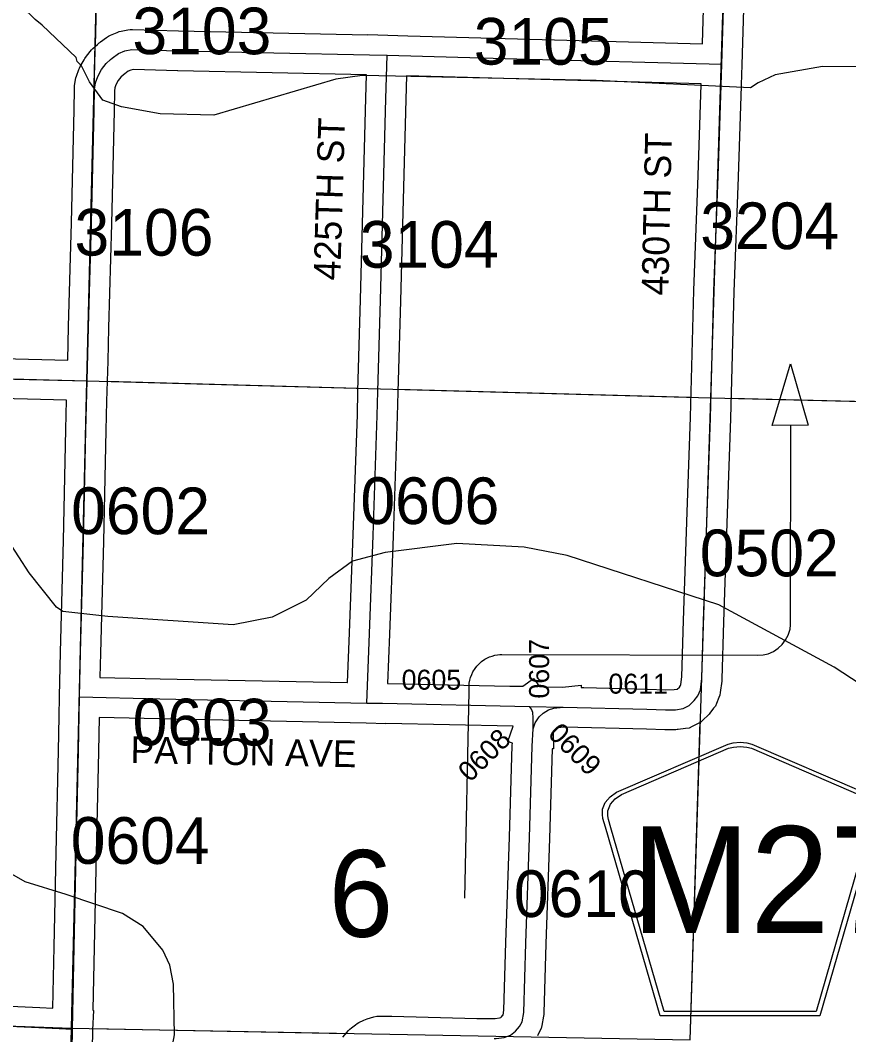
# Model space of a CAD drawing. Extents: x -132.8 to -73.3, y -60 to -26.
# Drawn here: x -97.923 to -96.681, y -40.01 to -38.489 of the extents above; entities that cross this region are included whole.
import ezdxf

# ---------------------------------------------------------------- set-up
doc = ezdxf.new("R2010")
doc.units = 0
for name, color, linetype in [('tdCoDirctArrow', 7, 'Continuous'), ('tdCoHydroRiver', 7, 'Continuous'), ('tdCoSecRdNmbr', 7, 'Continuous'), ('tdCoSecRdTxt', 7, 'Continuous'), ('tdCoSecRteBand', 7, 'Continuous'), ('tdCoSecRteCL', 7, 'Continuous'), ('tdCoSectLine', 7, 'Continuous'), ('tdCoSectLinePart', 7, 'Continuous'), ('tdCoSectNmbr', 7, 'Continuous'), ('tdCoShieldCoRte', 7, 'Continuous'), ('tdCoSurfEarth', 7, 'Continuous'), ('tdCoSurfGravel', 7, 'Continuous'), ('tdCoTwpBndry', 7, 'Continuous'), ('tdCoTwpBndryShd', 7, 'Continuous')]:
    doc.layers.add(name, color=color, linetype=linetype)

msp = doc.modelspace()

# ---------------------------------------------------------------- linework, layer by layer
at = {"layer": 'tdCoDirctArrow'}
msp.add_lwpolyline([(-96.7962, -39.0965), (-96.7687, -39.0041), (-96.7423, -39.0961)], close=True, dxfattribs=at)
msp.add_lwpolyline([(-97.2567, -39.8054), (-97.2503, -39.4955), (-97.2501, -39.4829), (-97.2494, -39.4787), (-97.2482, -39.4746), (-97.2465, -39.4699), (-97.2446, -39.4659), (-97.2415, -39.4612), (-97.2388, -39.4575), (-97.2353, -39.4539), (-97.2318, -39.4506), (-97.2267, -39.4473), (-97.2229, -39.4451), (-97.2196, -39.4437), (-97.216, -39.4424), (-97.2116, -39.4412), (-97.2078, -39.4405), (-97.2041, -39.4401), (-97.2011, -39.44), (-96.8178, -39.4412), (-96.8095, -39.4406), (-96.8021, -39.439), (-96.7941, -39.4356), (-96.7871, -39.4308), (-96.7809, -39.4249), (-96.7759, -39.4183), (-96.7722, -39.4109), (-96.7692, -39.4022), (-96.7685, -39.3957), (-96.7686, -39.3858), (-96.768, -39.0967)], dxfattribs=at)
at = {"layer": 'tdCoHydroRiver'}
for points in [[(-97.3607, -38.5729), (-97.4106, -38.5717), (-97.4501, -38.5771), (-97.6328, -38.6314), (-97.7133, -38.6295), (-97.7714, -38.6188), (-97.7996, -38.6087), (-97.8195, -38.5814), (-97.8316, -38.5575), (-97.8377, -38.551), (-97.8392, -38.5447), (-97.8902, -38.4962), (-97.901, -38.4881), (-97.9411, -38.4477), (-97.964, -38.4094), (-98.0138, -38.3105), (-98.0875, -38.2205), (-98.1276, -38.1786), (-98.179, -38.1474), (-98.2243, -38.1243), (-98.2901, -38.1055), (-98.3391, -38.1091), (-98.4203, -38.1404), (-98.4695, -38.1535)], [(-96.429, -38.6605), (-96.4353, -38.6603), (-96.4603, -38.6456), (-96.4963, -38.6338), (-96.552, -38.579), (-96.5738, -38.5659), (-96.5989, -38.5591), (-96.7204, -38.5581), (-96.7916, -38.5708), (-96.8171, -38.5829), (-96.8284, -38.5905), (-97.0601, -38.5794), (-97.3607, -38.5729)], [(-97.3762, -39.2871), (-97.4253, -39.3001), (-97.4606, -39.3261), (-97.4944, -39.3585), (-97.5455, -39.3841), (-97.6041, -39.3954), (-97.7917, -39.3833), (-97.8593, -39.3755), (-97.8687, -39.369), (-97.9101, -39.3176), (-97.9406, -39.2695), (-98.0347, -39.1712), (-98.2087, -38.9812), (-98.2537, -38.947), (-98.3092, -38.8874), (-98.3229, -38.865), (-98.3257, -38.8508), (-98.328, -38.8129), (-98.3415, -38.7794), (-98.403, -38.7055), (-98.4335, -38.6591), (-98.4749, -38.6061)], [(-96.4391, -39.8227), (-96.4421, -39.8163), (-96.4546, -39.7325), (-96.4649, -39.696), (-96.4771, -39.6752), (-96.5357, -39.6125), (-96.5541, -39.5869), (-96.5895, -39.5435), (-96.6235, -39.5113), (-96.7029, -39.4591), (-96.8761, -39.3656), (-97.1034, -39.2914), (-97.1678, -39.279), (-97.2687, -39.2737), (-97.3762, -39.2871)], [(-97.6606, -40.5078), (-97.6631, -40.4809), (-97.6694, -40.476), (-97.6822, -40.4174), (-97.6817, -40.3953), (-97.6903, -40.3541), (-97.6934, -40.3509), (-97.705, -40.2355), (-97.6993, -40.051), (-97.6921, -40.0102), (-97.6935, -39.9344), (-97.6992, -39.9059), (-97.7097, -39.8836), (-97.7389, -39.8482), (-97.7701, -39.8286), (-97.8546, -39.7999), (-97.9158, -39.7812), (-97.9843, -39.7418)]]:
    msp.add_lwpolyline(points, dxfattribs=at)
at = {"layer": 'tdCoSecRteBand'}
for points in [[(-97.8521, -38.9988), (-97.8507, -38.9483), (-97.8465, -38.7928), (-97.8426, -38.6235), (-97.8421, -38.5916), (-97.842, -38.5895), (-97.8417, -38.5874), (-97.8402, -38.578), (-97.8398, -38.5752), (-97.8388, -38.5726), (-97.8354, -38.5629), (-97.8345, -38.5606), (-97.8333, -38.5584), (-97.8276, -38.5483), (-97.8266, -38.5465), (-97.8254, -38.5449), (-97.8185, -38.5357), (-97.8166, -38.5332), (-97.8142, -38.5312), (-97.8075, -38.5254), (-97.8049, -38.5231), (-97.8039, -38.5222), (-97.8029, -38.5215), (-97.7938, -38.5148), (-97.791, -38.5128), (-97.7878, -38.5114), (-97.7779, -38.5072), (-97.775, -38.506), (-97.772, -38.5054), (-97.7618, -38.5034), (-97.7586, -38.5028), (-97.7552, -38.5029), (-97.6858, -38.5049), (-97.4022, -38.5107), (-97.4022, -38.5107), (-97.402, -38.5107), (-97.402, -38.5105), (-97.3721, -38.5115), (-97.3423, -38.5124), (-97.178, -38.517), (-96.9007, -38.5242), (-96.9007, -38.5241), (-96.8976, -38.4203)], [(-96.8376, -38.4221), (-96.8416, -38.5558), (-96.8424, -38.5857), (-96.8425, -38.5857), (-96.8425, -38.587), (-96.8425, -38.5871), (-96.8425, -38.5871), (-96.847, -38.724), (-96.847, -38.7241), (-96.847, -38.7241), (-96.8534, -38.8961), (-96.8585, -39.0859), (-96.8585, -39.086), (-96.8586, -39.0861), (-96.8635, -39.2288), (-96.8689, -39.391), (-96.8714, -39.477), (-96.8714, -39.4785), (-96.8716, -39.48), (-96.8738, -39.4971), (-96.8743, -39.501), (-96.8759, -39.5047), (-96.8796, -39.5136), (-96.8812, -39.5174), (-96.8838, -39.5207), (-96.8894, -39.5278), (-96.8907, -39.5294), (-96.8921, -39.5308), (-96.8997, -39.5382), (-96.9029, -39.5413), (-96.9069, -39.5433), (-96.916, -39.548), (-96.9206, -39.5503), (-96.9258, -39.551), (-96.9369, -39.5525), (-96.9386, -39.5527), (-96.9403, -39.5528), (-96.9554, -39.553), (-96.9561, -39.553), (-96.9569, -39.553), (-96.9846, -39.552), (-97.108, -39.5491), (-97.1176, -39.5501), (-97.1186, -39.5504), (-97.1206, -39.5517), (-97.1221, -39.5531), (-97.1239, -39.5559), (-97.1241, -39.5564), (-97.124, -39.5815), (-97.1257, -39.5815), (-97.1298, -39.716), (-97.1298, -39.7161), (-97.1298, -39.7161), (-97.1352, -39.8739), (-97.1382, -39.9776), (-97.1383, -39.9801), (-97.1387, -39.9825), (-97.1414, -39.9965), (-97.1423, -40.0008), (-97.1443, -40.0046), (-97.148, -40.0118)], [(-98.7708, -38.4607), (-98.7762, -38.6257), (-98.7762, -38.6257), (-98.7762, -38.6258), (-98.7822, -38.794), (-98.7881, -38.9643), (-98.7885, -38.9775), (-98.5831, -38.982), (-98.1269, -38.9917), (-98.1268, -38.9917), (-98.1267, -38.9917), (-97.8521, -38.9988)], [(-97.4327, -39.4823), (-97.4298, -39.4075), (-97.4244, -39.2603), (-97.4179, -39.0809), (-97.417, -39.0451), (-97.4133, -38.9079), (-97.4093, -38.7568), (-97.4054, -38.6059), (-97.4054, -38.6057), (-97.4054, -38.6056), (-97.4041, -38.5707), (-97.6872, -38.5648), (-97.6873, -38.5648), (-97.6874, -38.5648), (-97.7536, -38.563), (-97.7574, -38.5637), (-97.7612, -38.5653), (-97.7665, -38.5692), (-97.7682, -38.5707), (-97.7725, -38.5744), (-97.7763, -38.5794), (-97.7798, -38.5856), (-97.7814, -38.5902), (-97.7821, -38.5947), (-97.7826, -38.6246), (-97.7826, -38.6247), (-97.7826, -38.6248), (-97.7865, -38.7942), (-97.7865, -38.7943), (-97.7865, -38.7944), (-97.7907, -38.95), (-97.7907, -38.95), (-97.7907, -38.95), (-97.7921, -39.0004), (-97.7929, -39.0303), (-97.7937, -39.0603), (-97.7937, -39.0603), (-97.7937, -39.0604), (-97.7949, -39.1043), (-97.7986, -39.2704), (-97.7986, -39.2705), (-97.7986, -39.2705), (-97.803, -39.4379), (-97.8037, -39.4742), (-97.8037, -39.4744), (-97.7136, -39.4764), (-97.4332, -39.4822), (-97.4327, -39.4823)], [(-96.9556, -39.493), (-96.9431, -39.4928), (-96.9388, -39.4922), (-96.9383, -39.4919), (-96.9352, -39.489), (-96.9334, -39.4867), (-96.9328, -39.4853), (-96.9313, -39.4738), (-96.9289, -39.3892), (-96.9289, -39.3892), (-96.9289, -39.3891), (-96.9235, -39.2268), (-96.9235, -39.2268), (-96.9235, -39.2268), (-96.9185, -39.0841), (-96.9133, -38.8943), (-96.9133, -38.8942), (-96.9133, -38.894), (-96.9069, -38.722), (-96.9025, -38.5852), (-96.9025, -38.5842), (-97.1796, -38.5769), (-97.1796, -38.5769), (-97.1796, -38.5769), (-97.3442, -38.5723), (-97.3454, -38.6076), (-97.3493, -38.7584), (-97.3533, -38.9095), (-97.3533, -38.9095), (-97.3533, -38.9096), (-97.357, -39.0467), (-97.358, -39.0827), (-97.358, -39.0828), (-97.358, -39.0829), (-97.3644, -39.2625), (-97.3644, -39.2625), (-97.3644, -39.2625), (-97.3698, -39.4097), (-97.3698, -39.4098), (-97.3698, -39.4098), (-97.3727, -39.4835), (-97.1893, -39.4874), (-97.1697, -39.4878), (-97.154, -39.476), (-97.1447, -39.4883), (-97.1385, -39.4884), (-97.1385, -39.4884), (-97.1105, -39.489), (-97.0826, -39.4861), (-97.0822, -39.4896), (-97.0786, -39.4897), (-97.0786, -39.4898), (-96.983, -39.492), (-96.9828, -39.492), (-96.9827, -39.492), (-96.9556, -39.493)], [(-97.8742, -39.9703), (-97.8722, -39.8782), (-97.8694, -39.7375), (-97.8694, -39.7374), (-97.8694, -39.7373), (-97.8657, -39.5845), (-97.8648, -39.533), (-97.8649, -39.533), (-97.8643, -39.503), (-97.863, -39.4366), (-97.863, -39.4365), (-97.863, -39.4364), (-97.8586, -39.269), (-97.8549, -39.1029), (-97.8549, -39.1028), (-97.8549, -39.1027), (-97.8537, -39.0588), (-98.1282, -39.0516)], [(-97.4397, -40.0138), (-97.4366, -40.0102), (-97.4311, -40.004), (-97.4292, -40.0019), (-97.4269, -40.0001), (-97.4205, -39.9952), (-97.4182, -39.9934), (-97.4156, -39.9921), (-97.4082, -39.9884), (-97.4058, -39.9872), (-97.4032, -39.9864), (-97.3931, -39.9835), (-97.3888, -39.9822), (-97.3843, -39.9823), (-97.3668, -39.9825), (-97.3666, -39.9825), (-97.3664, -39.9825), (-97.239, -39.9857), (-97.2125, -39.986), (-97.2114, -39.986), (-97.2048, -39.9851), (-97.203, -39.9845), (-97.2017, -39.9834), (-97.1996, -39.9811), (-97.1995, -39.9809), (-97.1981, -39.9735), (-97.1952, -39.8721), (-97.1952, -39.872), (-97.1952, -39.8719), (-97.1898, -39.7141), (-97.1856, -39.5766), (-97.1856, -39.5762), (-97.1856, -39.5758), (-97.1854, -39.5728), (-97.1921, -39.5706), (-97.1844, -39.5475), (-97.375, -39.5435), (-97.375, -39.544), (-97.4047, -39.5428), (-97.7148, -39.5364), (-97.7149, -39.5364), (-97.7149, -39.5364), (-97.8048, -39.5343), (-97.8058, -39.5857), (-97.8058, -39.5858), (-97.8058, -39.5859), (-97.8095, -39.7387), (-97.8122, -39.8794), (-97.8122, -39.8795), (-97.8122, -39.8795), (-97.8143, -39.9727), (-97.8143, -39.9736), (-97.8133, -39.9737), (-97.8149, -40.0031), (-97.8156, -40.0326)], [(-98.1046, -39.9599), (-97.894, -39.9693), (-97.8939, -39.9693), (-97.8937, -39.9693), (-97.8742, -39.9703)]]:
    msp.add_lwpolyline(points, dxfattribs=at)
at = {"layer": 'tdCoSecRteCL'}
msp.add_line((-97.1599, -39.518), (-97.1092, -39.5191), dxfattribs=at)
for points in [[(-96.8716, -38.555), (-96.8676, -38.4212), (-96.8626, -38.2732), (-96.8575, -38.1011), (-96.8555, -38.0343), (-96.8528, -37.9413), (-96.8488, -37.7797), (-96.8449, -37.6088), (-96.8417, -37.4594), (-96.8392, -37.2902), (-96.8367, -37.1297), (-96.8346, -37.0516)], [(-97.8229, -39.0296), (-97.8207, -38.9492), (-97.8165, -38.7935), (-97.8126, -38.6241), (-97.8121, -38.5921), (-97.8106, -38.5827), (-97.8071, -38.5731), (-97.8015, -38.563), (-97.7946, -38.5538), (-97.7878, -38.548), (-97.7852, -38.5457), (-97.7761, -38.539), (-97.7662, -38.5349), (-97.7561, -38.5329), (-97.6866, -38.5349), (-97.3998, -38.5408), (-97.3731, -38.5415)], [(-97.4038, -39.5129), (-97.3998, -39.4086), (-97.3944, -39.2614), (-97.388, -39.0819), (-97.387, -39.0459), (-97.3833, -38.9087), (-97.3793, -38.7576), (-97.3754, -38.6067), (-97.3731, -38.5415)], [(-97.3731, -38.5415), (-97.1788, -38.5469), (-96.8716, -38.555)], [(-97.1092, -39.5191), (-96.9837, -39.522), (-96.9559, -39.523), (-96.9408, -39.5228), (-96.9297, -39.5213), (-96.9206, -39.5166), (-96.9129, -39.5092), (-96.9073, -39.502), (-96.9036, -39.4932), (-96.9014, -39.4762), (-96.8989, -39.3901), (-96.8935, -39.2278), (-96.8885, -39.085), (-96.8834, -38.8951), (-96.8769, -38.723), (-96.8725, -38.5862), (-96.8716, -38.555)], [(-98.8193, -39.0068), (-98.5837, -39.012), (-98.1275, -39.0216), (-97.8229, -39.0296)], [(-97.8343, -39.5037), (-97.833, -39.4372), (-97.8286, -39.2697), (-97.8249, -39.1035), (-97.8229, -39.0296)], [(-97.8449, -40.002), (-97.8422, -39.8789), (-97.8395, -39.7381), (-97.8358, -39.5852), (-97.8343, -39.5037)], [(-97.8343, -39.5037), (-97.7142, -39.5064), (-97.4038, -39.5129)], [(-97.4038, -39.5129), (-97.3801, -39.5133), (-97.1599, -39.518)], [(-97.1541, -39.5516), (-97.1542, -39.535), (-97.1547, -39.5272), (-97.1569, -39.522), (-97.1599, -39.518)], [(-97.1541, -39.5516), (-97.1512, -39.5427), (-97.1453, -39.5336), (-97.1391, -39.5279), (-97.1312, -39.5228), (-97.1233, -39.5205), (-97.1092, -39.5191)], [(-97.1882, -40.011), (-97.1808, -40.0051), (-97.1746, -39.998), (-97.1709, -39.9908), (-97.1682, -39.9768), (-97.1652, -39.8729), (-97.1598, -39.7151), (-97.1556, -39.5775), (-97.1541, -39.5516)], [(-98.8451, -39.9644), (-98.8004, -39.9654), (-98.4041, -39.9773), (-98.106, -39.9899), (-97.8954, -39.9992), (-97.8449, -40.002)], [(-97.8707, -40.9985), (-97.8678, -40.8872), (-97.8641, -40.7215), (-97.8599, -40.5506), (-97.855, -40.3696), (-97.8505, -40.2009), (-97.8456, -40.0332), (-97.8449, -40.002)]]:
    msp.add_lwpolyline(points, dxfattribs=at)
at = {"layer": 'tdCoSectLine'}
for points in [[(-97.8233, -39.0296), (-97.7988, -38.04)], [(-96.8881, -39.0551), (-96.8563, -38.0483)], [(-98.8197, -39.0068), (-97.8233, -39.0296)], [(-97.8465, -40.0004), (-97.8233, -39.0296)], [(-97.8233, -39.0296), (-96.8881, -39.0551)], [(-96.9192, -40.0179), (-96.8881, -39.0551)], [(-96.8881, -39.0551), (-95.8911, -39.0794)], [(-98.8455, -39.9644), (-97.8465, -40.0004)], [(-97.8711, -40.9985), (-97.8465, -40.0004)], [(-97.8465, -40.0004), (-96.9192, -40.0179)]]:
    msp.add_lwpolyline(points, dxfattribs=at)
at = {"layer": 'tdCoSectLinePart'}
for points in [[(-97.8109, -38.528), (-97.7988, -38.04)], [(-97.7932, -39.0304), (-97.4172, -39.0406)], [(-97.3573, -39.0423), (-96.9187, -39.0542)], [(-96.8585, -39.0558), (-95.8911, -39.0794)], [(-96.9192, -40.0179), (-96.9038, -39.5407)], [(-97.8165, -40.001), (-97.4346, -40.0082)]]:
    msp.add_lwpolyline(points, dxfattribs=at)
at = {"layer": 'tdCoShieldCoRte'}
for points in [[(-96.964, -39.9818), (-97.0459, -39.6989), (-97.0498, -39.6858), (-97.0505, -39.6799), (-97.0505, -39.6721), (-97.0463, -39.6618), (-97.039, -39.6533), (-97.0295, -39.6466), (-96.8622, -39.5743), (-96.8547, -39.5726), (-96.8442, -39.5717), (-96.8338, -39.5726), (-96.8263, -39.5743), (-96.659, -39.6466), (-96.6494, -39.6533), (-96.6422, -39.6618), (-96.6379, -39.6721), (-96.6379, -39.6799), (-96.6387, -39.6858), (-96.6425, -39.6989), (-96.7245, -39.9818)], [(-96.9581, -39.9755), (-97.0379, -39.7002), (-97.0416, -39.6876), (-97.0423, -39.682), (-97.0423, -39.6744), (-97.0382, -39.6646), (-97.0312, -39.6564), (-97.022, -39.65), (-96.8615, -39.5805), (-96.8542, -39.579), (-96.8442, -39.5781), (-96.8342, -39.579), (-96.827, -39.5805), (-96.6664, -39.65), (-96.6572, -39.6564), (-96.6503, -39.6646), (-96.6462, -39.6744), (-96.6462, -39.682), (-96.6469, -39.6876), (-96.6506, -39.7002), (-96.7303, -39.9755)]]:
    msp.add_lwpolyline(points, close=True, dxfattribs=at)
at = {"layer": 'tdCoSurfEarth'}
msp.add_lwpolyline([(-98.8451, -39.9644), (-98.8004, -39.9654), (-98.4041, -39.9773), (-98.106, -39.9899), (-97.8954, -39.9992), (-97.8449, -40.002)], dxfattribs=at)
at = {"layer": 'tdCoSurfGravel'}
for points in [[(-96.9129, -39.5092), (-96.9073, -39.502), (-96.9036, -39.4932), (-96.9014, -39.4762), (-96.8989, -39.3901), (-96.8935, -39.2278), (-96.8885, -39.085), (-96.8834, -38.8951), (-96.8769, -38.723), (-96.8725, -38.5862), (-96.8716, -38.555), (-96.8676, -38.4212), (-96.8626, -38.2732), (-96.8575, -38.1011), (-96.8555, -38.0343)], [(-97.7878, -38.548), (-97.7852, -38.5457), (-97.7761, -38.539), (-97.7662, -38.5349), (-97.7561, -38.5329), (-97.6866, -38.5349), (-97.3998, -38.5408), (-97.3731, -38.5415), (-97.1788, -38.5469), (-96.8716, -38.555)], [(-97.387, -39.0459), (-97.3833, -38.9087), (-97.3793, -38.7576), (-97.3754, -38.6067), (-97.3731, -38.5415)], [(-97.8229, -39.0296), (-97.8207, -38.9492), (-97.8165, -38.7935), (-97.8126, -38.6241), (-97.8121, -38.5921), (-97.8106, -38.5827), (-97.8071, -38.5731), (-97.8015, -38.563), (-97.7946, -38.5538), (-97.7878, -38.548)], [(-99.8225, -38.9831), (-99.5655, -38.9886), (-99.0405, -39.0019), (-98.8193, -39.0068), (-98.5837, -39.012), (-98.1275, -39.0216), (-97.8229, -39.0296)], [(-97.8707, -40.9985), (-97.8678, -40.8872), (-97.8641, -40.7215), (-97.8599, -40.5506), (-97.855, -40.3696), (-97.8505, -40.2009), (-97.8456, -40.0332), (-97.8449, -40.002), (-97.8422, -39.8789), (-97.8395, -39.7381), (-97.8358, -39.5852), (-97.8343, -39.5037), (-97.833, -39.4372), (-97.8286, -39.2697), (-97.8249, -39.1035), (-97.8229, -39.0296)], [(-97.4038, -39.5129), (-97.3998, -39.4086), (-97.3944, -39.2614), (-97.388, -39.0819), (-97.387, -39.0459)], [(-97.8343, -39.5037), (-97.7142, -39.5064), (-97.4038, -39.5129), (-97.3801, -39.5133), (-97.1599, -39.518), (-97.1092, -39.5191)], [(-97.2128, -40.016), (-97.2096, -40.016), (-97.1978, -40.0145), (-97.1882, -40.011), (-97.1808, -40.0051), (-97.1746, -39.998), (-97.1709, -39.9908), (-97.1682, -39.9768), (-97.1652, -39.8729), (-97.1598, -39.7151), (-97.1556, -39.5775), (-97.1541, -39.5516), (-97.1512, -39.5427), (-97.1453, -39.5336), (-97.1391, -39.5279), (-97.1312, -39.5228), (-97.1233, -39.5205), (-97.1092, -39.5191)], [(-97.1541, -39.5516), (-97.1542, -39.535), (-97.1547, -39.5272), (-97.1569, -39.522), (-97.1599, -39.518)], [(-97.1092, -39.5191), (-96.9837, -39.522), (-96.9559, -39.523), (-96.9408, -39.5228), (-96.9297, -39.5213), (-96.9206, -39.5166), (-96.9129, -39.5092)]]:
    msp.add_lwpolyline(points, dxfattribs=at)
at = {"layer": 'tdCoTwpBndry'}
for points in [[(-97.7771, -37.0667), (-97.7988, -38.04), (-97.8108, -38.527)], [(-97.7933, -39.0304), (-97.4172, -39.0406)], [(-97.3573, -39.0422), (-96.9181, -39.0542)], [(-96.8581, -39.0558), (-95.8911, -39.0794), (-94.932, -39.1018)]]:
    msp.add_lwpolyline(points, dxfattribs=at)
at = {"layer": 'tdCoTwpBndryShd'}
for points in [[(-98.2366, -56.8674), (-98.2229, -55.8593), (-98.1929, -54.8697), (-98.1715, -53.8651), (-98.1499, -52.8673), (-98.1252, -51.8564), (-98.1074, -50.9642), (-98.0823, -49.9657), (-98.0579, -48.9651), (-98.0356, -47.9686), (-98.014, -46.968), (-97.9944, -45.9724), (-97.9884, -45.4258), (-97.9689, -44.9943), (-97.943, -43.9932), (-97.9208, -42.9911), (-97.8925, -41.9965), (-97.8711, -40.9985), (-97.8465, -40.0004), (-97.8233, -39.0296), (-97.7988, -38.04)], [(-106.7236, -38.7848), (-105.728, -38.8086), (-104.7303, -38.8432), (-103.7331, -38.8774), (-102.8073, -38.9026), (-101.8117, -38.9301), (-100.8159, -38.959), (-99.8163, -38.9833), (-98.8197, -39.0068), (-97.8233, -39.0296), (-96.8881, -39.0551), (-95.8911, -39.0794), (-94.8967, -39.1026), (-93.9077, -39.1227), (-92.9108, -39.1449), (-91.9134, -39.1669), (-90.9452, -39.1903), (-89.9443, -39.2161), (-88.9458, -39.2388), (-87.9547, -39.2627), (-86.9487, -39.2862), (-85.9517, -39.3085)]]:
    msp.add_lwpolyline(points, dxfattribs=at)

# ---------------------------------------------------------------- texts
at = {"layer": 'tdCoSecRdNmbr'}
for s, height, rotation, p in [('3103', 0.07, 359.9264, (-97.7551, -38.5398)), ('3105', 0.07, 359.9268, (-97.2434, -38.5555)), ('3106', 0.07, 359.9264, (-97.8419, -38.8418)), ('3204', 0.07, 359.9271, (-96.9038, -38.8321)), ('3104', 0.07, 359.9267, (-97.4143, -38.86)), ('0606', 0.07, 359.9267, (-97.4133, -39.2444)), ('0602', 0.07, 359.9264, (-97.847, -39.2595)), ('0502', 0.07, 359.9271, (-96.9045, -39.3227)), ('0607', 0.03, 89.9268, (-97.1305, -39.5062)), ('0605', 0.03, 359.9266, (-97.3515, -39.4928)), ('0611', 0.03, 359.9269, (-97.0416, -39.4988)), ('0603', 0.07, 359.9264, (-97.7548, -39.5762)), ('0609', 0.03, 314.9268, (-97.1339, -39.5609)), ('0608', 0.03, 44.9269, (-97.2488, -39.6328)), ('0604', 0.07, 359.9264, (-97.8476, -39.7539)), ('0610', 0.07, 359.9269, (-97.1833, -39.8337))]:
    msp.add_text(s, height=height, rotation=rotation, dxfattribs=at).set_placement(p)
at = {"layer": 'tdCoSecRdTxt'}
for s, rotation, p in [('425TH ST', 88.2492, (-97.4437, -38.8794)), ('430TH ST', 88.7077, (-96.9519, -38.902)), ('PATTON AVE', 358.9222, (-97.7582, -39.6028))]:
    msp.add_text(s, height=0.04, rotation=rotation, dxfattribs=at).set_placement(p)
at = {"layer": 'tdCoSectNmbr'}
msp.add_text('6', height=0.13, rotation=359.9267, dxfattribs=at).set_placement((-97.461, -39.8633))
at = {"layer": 'tdCoShieldCoRte'}
msp.add_text('M27', height=0.16, dxfattribs=at).set_placement((-97.0072, -39.8576))

doc.saveas('drawing.dxf')
